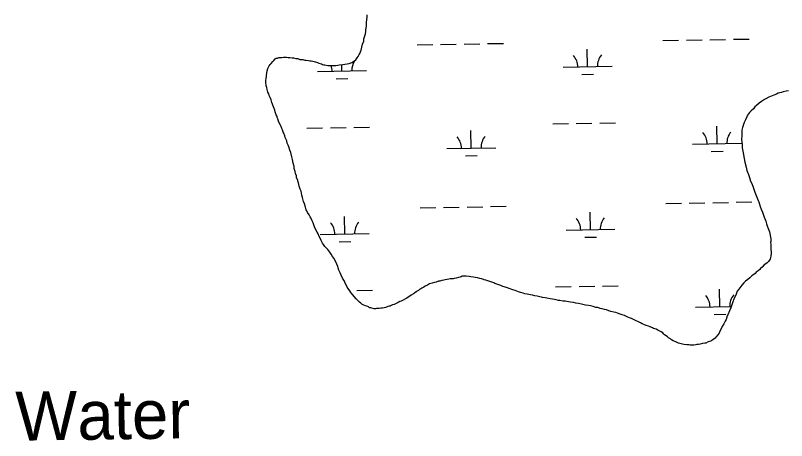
# Model space of a CAD drawing. Extents: x 3903937 to 3942190, y 260677 to 286651.
# Drawn here: x 3926378 to 3927953, y 280777 to 281645 of the extents above; entities that cross this region are included whole.
import ezdxf

# ---------------------------------------------------------------- set-up
doc = ezdxf.new("R2010")
doc.units = 0
doc.layers.add('V-RIVR-IDEN', color=7, linetype='Continuous')
doc.layers.add('V-WETL-SWMP', color=7, linetype='Continuous')

msp = doc.modelspace()

# ---------------------------------------------------------------- linework, layer by layer
at = {"layer": 'V-WETL-SWMP'}
for p, q in [((3927198.1, 281584.8), (3927230.1, 281585.4)), ((3927246.1, 281585.7), (3927278.1, 281586.3)), ((3927294.1, 281586.5), (3927326.1, 281587.1)), ((3927342.1, 281587.4), (3927374.1, 281587.9)), ((3927699.9, 281593.7), (3927731.9, 281594.2)), ((3927747.9, 281594.5), (3927779.9, 281595.1)), ((3927795.9, 281595.4), (3927827.9, 281595.9)), ((3927843.9, 281596.2), (3927875.9, 281596.8)), ((3927546.3, 281540.2), (3927545.6, 281576.2)), ((3927044.4, 281531.4), (3927044.2, 281544.5)), ((3927496.3, 281539.3), (3927596.3, 281541.1)), ((3926994.4, 281530.5), (3927094.4, 281532.3)), ((3927534.5, 281524.6), (3927558.5, 281525)), ((3927032.7, 281515.8), (3927056.7, 281516.2)), ((3927522.9, 281424.4), (3927554.9, 281424.9)), ((3927570.9, 281425.2), (3927602.9, 281425.8)), ((3926973.1, 281414.7), (3927005.1, 281415.2)), ((3927021.1, 281415.5), (3927053.1, 281416.1)), ((3927069.1, 281416.4), (3927101, 281416.9)), ((3927308.7, 281374.2), (3927308, 281410.1)), ((3927474.9, 281423.5), (3927506.9, 281424.1)), ((3927810.5, 281383), (3927809.9, 281419)), ((3927760.5, 281382.1), (3927860.5, 281383.9)), ((3927258.7, 281373.3), (3927358.7, 281375)), ((3927798.8, 281367.3), (3927822.8, 281367.8)), ((3927296.9, 281358.5), (3927320.9, 281358.9)), ((3927204, 281252.2), (3927236, 281252.8)), ((3927252, 281253.1), (3927283.9, 281253.6)), ((3927299.9, 281253.9), (3927331.9, 281254.5)), ((3927347.9, 281254.8), (3927379.9, 281255.3)), ((3927705.8, 281261.1), (3927737.8, 281261.6)), ((3927753.8, 281261.9), (3927785.8, 281262.5)), ((3927801.8, 281262.7), (3927833.8, 281263.3)), ((3927849.8, 281263.6), (3927881.8, 281264.2)), ((3927552.1, 281207.6), (3927551.5, 281243.6)), ((3927050.3, 281198.8), (3927049.7, 281234.8)), ((3927502.1, 281206.7), (3927602.1, 281208.5)), ((3927000.3, 281197.9), (3927100.3, 281199.6)), ((3927540.4, 281192), (3927564.4, 281192.4)), ((3927038.6, 281183.1), (3927062.6, 281183.6)), ((3927074.9, 281083.8), (3927106.9, 281084.3)), ((3927480.8, 281090.9), (3927512.7, 281091.5)), ((3927528.7, 281091.7), (3927560.7, 281092.3)), ((3927576.7, 281092.6), (3927608.7, 281093.1)), ((3927816.4, 281050.4), (3927815.7, 281086.4)), ((3927766.4, 281049.5), (3927839.4, 281050.8)), ((3927804.6, 281034.7), (3927828.6, 281035.1))]:
    msp.add_line(p, q, dxfattribs=at)
for points in [[(3926907.7, 281451.5), (3926904.6, 281458.6), (3926901.4, 281467.3), (3926899.8, 281472.5), (3926897.7, 281477.1), (3926897.2, 281479.1), (3926896.1, 281481.7), (3926895.1, 281484.8), (3926893.5, 281488.4), (3926892.5, 281490.9), (3926891.9, 281493.5), (3926890.9, 281498.1), (3926889.8, 281501.2), (3926889.8, 281503.8), (3926889.2, 281506.8), (3926889.2, 281509.4), (3926889.2, 281513), (3926889.7, 281515.6), (3926890.7, 281521.8), (3926891.1, 281527.9), (3926892.1, 281531.5), (3926893.1, 281536.7), (3926894.6, 281539.3), (3926895.6, 281541.8), (3926897.7, 281544.9), (3926899.7, 281546.5), (3926903.3, 281551.2), (3926905.3, 281553.2), (3926907.9, 281556.3), (3926909.9, 281557.4), (3926913, 281557.9), (3926915.5, 281559), (3926919.7, 281559), (3926921.7, 281559), (3926925.3, 281559.6), (3926928.9, 281559.6), (3926931.5, 281559.6), (3926934.6, 281559.1), (3926938.2, 281559.2), (3926942.8, 281558.2), (3926945.9, 281558.2), (3926950.5, 281557.2), (3926954.1, 281556.7), (3926958.2, 281555.2), (3926962.4, 281554.7), (3926964.9, 281554.8), (3926968.5, 281553.8), (3926971.6, 281553.8), (3926976.3, 281552.8), (3926978.8, 281552.3), (3926981.9, 281552.3), (3926985, 281551.3), (3926987.6, 281550.8), (3926989.6, 281550.3), (3926992.7, 281549.3), (3926994.8, 281548.8), (3926997.4, 281547.8), (3927000, 281546.8), (3927002.5, 281545.8), (3927004.6, 281544.8), (3927007.2, 281543.8), (3927009.7, 281543.8), (3927012.3, 281543.3), (3927015.9, 281542.8), (3927018.5, 281542.9), (3927021.6, 281542.4), (3927026.2, 281542.9), (3927029.3, 281543), (3927031.9, 281543), (3927036, 281543.5), (3927039.6, 281544.1), (3927046.2, 281544.6), (3927050.3, 281545.2), (3927055.5, 281546.3), (3927059.1, 281546.8), (3927064.7, 281548.9), (3927070.3, 281552), (3927072.9, 281554.1), (3927075.4, 281558.2), (3927077.5, 281560.8), (3927080, 281565.5), (3927081, 281567.5), (3927083.5, 281573.7), (3927085, 281580.4), (3927086.5, 281586.1), (3927089, 281592.3), (3927089.5, 281596.9), (3927091.5, 281603.1), (3927092.5, 281607.2), (3927093.5, 281612.4), (3927093.5, 281615), (3927093.9, 281619.6), (3927094.4, 281623.7), (3927094.9, 281631.4), (3927095.8, 281641.7), (3927095.8, 281645.8)], [(3927956.8, 281490.9), (3927951.7, 281490.3), (3927945.5, 281488.7), (3927941.9, 281487.6), (3927935.7, 281486), (3927932.1, 281484.4), (3927926.4, 281482.3), (3927919.7, 281479.7), (3927916.1, 281478.1), (3927910.4, 281475), (3927907.3, 281473.4), (3927901.2, 281469.2), (3927896.5, 281466), (3927890.9, 281461.3), (3927887.8, 281458.2), (3927884.7, 281454.6), (3927880.1, 281449.9), (3927877, 281446.7), (3927872.9, 281441.5), (3927871.4, 281437.9), (3927868.4, 281431.7), (3927865.8, 281426.5), (3927863.8, 281420.3), (3927862.8, 281416.1), (3927861.3, 281410.4), (3927861.4, 281404.7), (3927861.4, 281400.1), (3927860.4, 281391.8), (3927861, 281387.1), (3927861.6, 281380.9), (3927861.6, 281374.7), (3927863.8, 281364.4), (3927865.9, 281353), (3927867, 281345.3), (3927869.7, 281335), (3927871.3, 281328.2), (3927874.5, 281320), (3927876.6, 281314.3), (3927879.2, 281306.6), (3927881.4, 281302), (3927884, 281294.2), (3927887.7, 281284.4), (3927890.3, 281277.7), (3927894.6, 281266.9), (3927896.1, 281264.3), (3927898.8, 281255), (3927900.4, 281249.3), (3927903.6, 281243.2), (3927905.2, 281237), (3927906.7, 281233.4), (3927908.9, 281228.2), (3927909.9, 281225.1), (3927911.5, 281219.4), (3927913.1, 281215.8), (3927914.7, 281210.2), (3927916.3, 281206.5), (3927917.9, 281202.9), (3927918.4, 281199.8), (3927919.5, 281192.1), (3927920.1, 281189), (3927920.1, 281185.4), (3927920.1, 281183.3), (3927919.6, 281181.2), (3927920.1, 281177.1), (3927920.2, 281173.5), (3927920.7, 281169.3), (3927920.7, 281167.3), (3927920.8, 281162.6), (3927920.8, 281160), (3927920.3, 281153.8), (3927919.9, 281150.7), (3927918.8, 281147.1), (3927917.3, 281145), (3927915.8, 281142.4), (3927913.2, 281139.8), (3927910.1, 281138.2), (3927907, 281136.1), (3927902.4, 281131.4), (3927899.3, 281128.3), (3927897.8, 281126.2), (3927894.2, 281123.6), (3927892.7, 281122), (3927890.6, 281121), (3927888.1, 281118.4), (3927881.4, 281113.2), (3927877.3, 281109.5), (3927873.2, 281105.8), (3927868.5, 281102.2), (3927865.5, 281099.1)], [(3927110, 281046.3), (3927105.3, 281047.3), (3927103.2, 281047.8), (3927100.7, 281048.3), (3927098.6, 281050.3), (3927097.1, 281050.5), (3927092.5, 281052), (3927088.9, 281053.5), (3927085.3, 281055.6), (3927083.2, 281057.6), (3927080.6, 281059.6), (3927076, 281063.7), (3927073.4, 281066.8), (3927069.2, 281071.4), (3927066.6, 281074.4), (3927063, 281079.5), (3927060.4, 281083.1), (3927057.2, 281087.7), (3927055.2, 281090.3), (3927053.6, 281093.8), (3927051, 281098.4), (3927049.4, 281102.5), (3927045.8, 281108.7), (3927043.1, 281114.8), (3927041, 281119.4), (3927038.4, 281125.1), (3927036.8, 281129.7), (3927035.8, 281132.3), (3927034.2, 281136.9), (3927032.6, 281140.5), (3927030, 281145.1), (3927028.5, 281148.6), (3927025.3, 281153.2), (3927022.7, 281157.3), (3927019.6, 281161.9), (3927017.5, 281164.5), (3927015.5, 281167), (3927012.3, 281170.6), (3927009.7, 281173.2), (3927007.1, 281177.3), (3927004.5, 281180.3), (3927001.9, 281185.4), (3927000.4, 281189), (3926997.8, 281193.6), (3926995.7, 281198.8), (3926993.6, 281202.8), (3926990.4, 281209), (3926988.8, 281213.6), (3926985.7, 281221.3), (3926983.6, 281225.4), (3926981, 281231.5), (3926979.9, 281233.6), (3926977.9, 281237.7), (3926974.2, 281242.8), (3926972.6, 281245.9), (3926971.6, 281248.4), (3926970, 281253.5), (3926967.9, 281260.7), (3926966.3, 281265.3), (3926964.2, 281273), (3926962.6, 281278.2), (3926961, 281285.9), (3926959.4, 281290.5), (3926957.3, 281296.6), (3926956.3, 281299.7), (3926955.7, 281303.3), (3926954.7, 281306.4), (3926954.1, 281308.9), (3926952, 281313.5), (3926951.5, 281317.7), (3926949.9, 281322.3), (3926948.8, 281326.4), (3926947.2, 281332.5), (3926946.7, 281336.6), (3926944.6, 281343.3), (3926943.5, 281351), (3926941.9, 281356.6), (3926939.8, 281364.9), (3926938.2, 281370), (3926936.1, 281376.6), (3926934.5, 281380.2), (3926932.9, 281384.3), (3926931.9, 281388.9), (3926930.3, 281392), (3926928.7, 281396.1), (3926927.7, 281399.2), (3926925.6, 281404.3), (3926924.5, 281406.9), (3926922.9, 281411.5), (3926921.9, 281414.1), (3926920.3, 281418.2), (3926919.3, 281420.7), (3926916.6, 281425.8), (3926915.1, 281429.4), (3926913.5, 281434), (3926912.4, 281436.6), (3926911.9, 281438.6), (3926910.3, 281442.2), (3926909.8, 281444.3), (3926908.2, 281447.9), (3926907.7, 281451.5)], [(3927489.7, 281062.8), (3927486.6, 281063.3), (3927481.9, 281064.3), (3927478.8, 281064.8), (3927474.7, 281065.8), (3927469.5, 281066.3), (3927462.8, 281067.8), (3927459.7, 281068.3), (3927454, 281069.2), (3927451.9, 281069.7), (3927448.3, 281070.8), (3927443.1, 281071.7), (3927438.4, 281072.7), (3927433.8, 281073.7), (3927429.6, 281074.7), (3927422.9, 281075.7), (3927418.2, 281076.7), (3927414.6, 281078.2), (3927409.4, 281079.7), (3927405.2, 281080.7), (3927398.5, 281083.3), (3927393.8, 281084.8), (3927386.1, 281087.3), (3927380.9, 281089.3), (3927373.1, 281091.8), (3927368.9, 281093.4), (3927362.7, 281095.9), (3927357, 281097.9), (3927354.9, 281098.9), (3927348.7, 281101), (3927344.5, 281102.5), (3927338.3, 281104.5), (3927335.2, 281105.5), (3927330, 281107), (3927325.9, 281108), (3927321.2, 281109), (3927316.6, 281110), (3927312.9, 281110.5), (3927307.7, 281111.5), (3927304.1, 281112), (3927298.4, 281112.4), (3927294.3, 281112.9), (3927290.7, 281112.9), (3927289.9, 281113), (3927287.9, 281111.4), (3927285.8, 281110.9), (3927282.7, 281109.8), (3927278.1, 281108.7), (3927274, 281107.7), (3927271.4, 281107.1), (3927267.8, 281107.1), (3927265.2, 281107.1), (3927262.6, 281106.5), (3927259.5, 281106), (3927255.4, 281105.5), (3927252.3, 281104.9), (3927248.6, 281103.8), (3927244.5, 281102.8), (3927241.4, 281102.2), (3927236.8, 281100.6), (3927233.2, 281100.1), (3927228.5, 281098.5), (3927225.9, 281098), (3927223.4, 281096.9), (3927221.3, 281095.9), (3927219.2, 281094.3), (3927214.6, 281092.2), (3927211.5, 281090.6), (3927207.9, 281088.5), (3927205.9, 281086.9), (3927202.8, 281085.4), (3927200.7, 281083.8), (3927197.1, 281081.2), (3927193, 281078), (3927190.4, 281076.5), (3927185.8, 281073.8), (3927183.2, 281071.7), (3927179.6, 281069.7), (3927177, 281068.1), (3927174, 281066.5), (3927169.3, 281063.9), (3927165.2, 281061.8), (3927162.6, 281060.7), (3927159.5, 281059.1), (3927155.4, 281057), (3927151.3, 281054.9), (3927147.7, 281053.9), (3927145.1, 281052.8), (3927143, 281051.8), (3927141, 281051.2), (3927138.4, 281050.7), (3927135.8, 281049.6), (3927133.2, 281048.6), (3927130.7, 281048), (3927127, 281047.5), (3927123.9, 281047.5), (3927120.3, 281046.4), (3927117.2, 281046.4), (3927115.2, 281046.4), (3927113.1, 281046.3), (3927110, 281046.3)], [(3927865.5, 281099.1), (3927861.4, 281094.4), (3927858.8, 281091.8), (3927854.7, 281086.5), (3927851.6, 281081.9), (3927848.6, 281074.1), (3927845.5, 281067.9), (3927842, 281058), (3927838.5, 281048.1), (3927835.9, 281041.9), (3927832.4, 281034.1), (3927831.4, 281031.5), (3927829.4, 281024.3), (3927827.3, 281020.6), (3927824.3, 281015.4), (3927821.2, 281009.7), (3927819.7, 281006.6), (3927816.1, 281000.4), (3927814.6, 280996.7), (3927811.5, 280992), (3927810, 280990), (3927807.9, 280987.9), (3927806.4, 280986.3), (3927804.9, 280984.8), (3927801.8, 280982.7), (3927797.6, 280980), (3927792.5, 280978.4), (3927787.9, 280976.3), (3927785.3, 280976.3), (3927780.6, 280975.2), (3927776, 280973.7), (3927772.9, 280973.6), (3927769.3, 280973.1), (3927767.2, 280972.5), (3927763.1, 280972), (3927760.5, 280972), (3927755.8, 280971.9), (3927752.7, 280972.4), (3927748.6, 280972.4), (3927742.9, 280973.4), (3927739.8, 280973.9), (3927734.6, 280975.4), (3927731.5, 280975.9), (3927726.3, 280978.4), (3927724.2, 280979.4), (3927720.6, 280980.9), (3927717.5, 280983), (3927715.4, 280984.5), (3927711.7, 280987.1), (3927709.1, 280988.6), (3927706.5, 280990.7), (3927702.9, 280993.2), (3927701.3, 280994.8), (3927699.7, 280996.8), (3927696.1, 280999.4), (3927694, 281000.4), (3927689.4, 281002.4), (3927686.2, 281004.5), (3927681.1, 281006), (3927678.5, 281007.5), (3927673.8, 281009), (3927670.7, 281010.5), (3927666, 281012), (3927661.3, 281014.1), (3927657.7, 281015.6), (3927654.1, 281017.6), (3927649.9, 281019.2), (3927644.2, 281022.2), (3927641.1, 281023.7), (3927635.9, 281026.3), (3927631.7, 281027.8), (3927628.6, 281029.3), (3927624.5, 281030.8), (3927621.3, 281032.4), (3927616.7, 281033.9), (3927612.5, 281034.9), (3927607.3, 281036.9), (3927603.7, 281038.4), (3927599.6, 281039.4), (3927593.9, 281040.9), (3927589.7, 281041.9), (3927584.5, 281044), (3927580.9, 281044.4), (3927575.7, 281045.9), (3927572.1, 281047), (3927566.9, 281048.5), (3927563.3, 281048.9), (3927557.6, 281050.5), (3927551.9, 281052), (3927548.2, 281053), (3927542, 281053.4), (3927538.9, 281054.4), (3927533.7, 281055.4), (3927527.5, 281056.9), (3927522.3, 281057.9), (3927517.7, 281058.9), (3927511.5, 281059.9), (3927507.3, 281060.4), (3927500.1, 281061.4), (3927495.4, 281061.8), (3927489.7, 281062.8)]]:
    msp.add_lwpolyline(points, dxfattribs=at)
for centre, start, end in [((3927099.7, 281532.8), 147.3936, 181.7802), ((3927491, 281539.7), 0.2366, 41.7802), ((3927601.5, 281541.7), 140.2366, 181.7802), ((3926989.2, 281530.9), 0.2366, 19.2007), ((3927253.4, 281373.7), 0.2366, 41.7802), ((3927363.9, 281375.6), 140.2366, 181.7802), ((3927755.3, 281382.5), 0.2366, 41.7802), ((3927865.7, 281384.4), 140.2366, 181.7802), ((3926995, 281198.3), 0.2366, 41.7802), ((3927105.5, 281200.2), 140.2366, 181.7802), ((3927496.9, 281207.1), 0.2366, 41.7802), ((3927607.3, 281209), 140.2366, 181.7802), ((3927761.1, 281049.9), 0.2366, 41.7802), ((3927871.6, 281051.8), 140.2366, 181.7802)]:
    msp.add_arc(centre, 35.2, start, end, dxfattribs=at)

# ---------------------------------------------------------------- texts
at = {"layer": 'V-RIVR-IDEN'}
msp.add_text('Water', height=100, rotation=0.8107, dxfattribs=at).set_placement((3926378.5, 280776.8))

doc.saveas('drawing.dxf')
